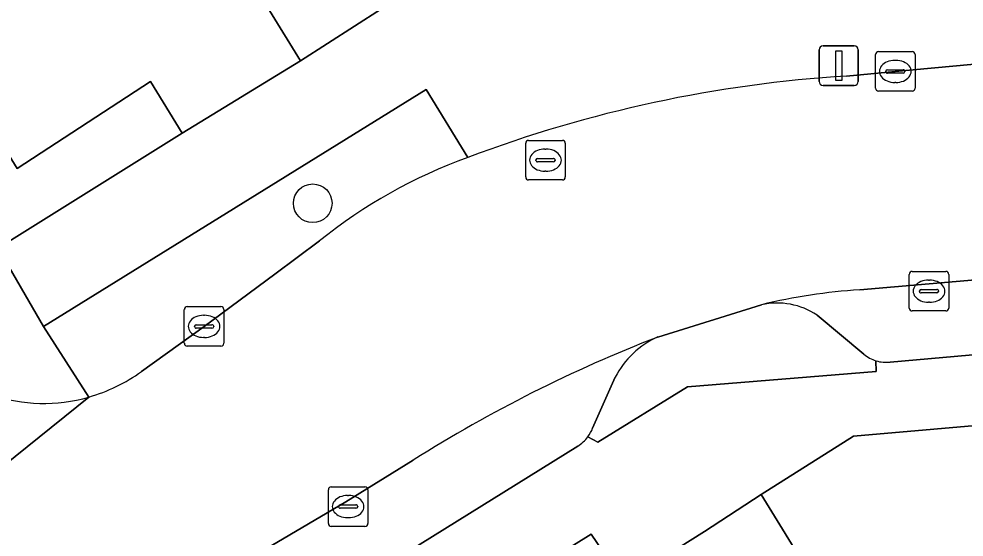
# Model space of a CAD drawing. Extents: x 160377 to 161131, y 383938 to 384853.
# Drawn here: x 160554.28 to 160578.19, y 384481.77 to 384494.88 of the extents above; entities that cross this region are included whole.
import ezdxf

# ---------------------------------------------------------------- set-up
doc = ezdxf.new("R2010")
doc.units = 0
for name, color, linetype in [('IMGEO_Boom', 7, 'Continuous'), ('IMGEO_Erf', 7, 'Continuous'), ('IMGEO_Fietspad_open', 7, 'Continuous'), ('IMGEO_Groenvoorziening', 7, 'Continuous'), ('IMGEO_Kolk', 7, 'Continuous'), ('IMGEO_Lichtmast', 7, 'Continuous'), ('IMGEO_Muur', 7, 'Continuous'), ('IMGEO_Pand', 7, 'Continuous'), ('IMGEO_Parkeervlak_open', 7, 'Continuous'), ('IMGEO_Rijbaan_lokaal_open', 7, 'Continuous'), ('IMGEO_Rioolput', 7, 'Continuous'), ('IMGEO_Voetpad_open', 7, 'Continuous')]:
    doc.layers.add(name, color=color, linetype=linetype)

msp = doc.modelspace()

# ---------------------------------------------------------------- linework, layer by layer
at = {"layer": 'IMGEO_Boom'}
msp.add_circle((160561.713, 384490.21), 0.489, dxfattribs=at)
at = {"layer": 'IMGEO_Erf'}
msp.add_lwpolyline([(160545.393, 384502.598), (160553.751, 384489.077), (160558.41, 384491.981), (160557.607, 384493.288), (160554.233, 384491.092), (160550.077, 384497.847), (160546.674, 384503.379)], close=True, dxfattribs=at)
for points in [[(160560.619, 384495.09), (160561.401, 384493.811), (160563.454, 384495.131)], [(160594.521, 384466.731), (160595.423, 384467.279), (160595.048, 384471.027), (160593.943, 384483.267), (160593.68, 384485.917), (160575.396, 384484.318), (160573.057, 384482.848), (160577.816, 384475.113), (160580.715, 384470.401), (160585.272, 384463.014)]]:
    msp.add_lwpolyline(points, dxfattribs=at)
at = {"layer": 'IMGEO_Fietspad_open'}
msp.add_lwpolyline([(160551.667, 384481.785), (160556.05, 384485.31)], dxfattribs=at)
msp.add_arc((160554.91, 384489.246), 4.098, 216.5597, 286.1598, dxfattribs=at)
at = {"layer": 'IMGEO_Groenvoorziening'}
for points in [[(160565.637, 384491.369), (160564.585, 384493.089), (160554.9, 384487.097), (160556.05, 384485.31)], [(160557.384, 384485.955), (160558.966, 384487.097), (160560.751, 384488.422), (160561.885, 384489.257)], [(160573.067, 384487.645), (160570.445, 384486.828)], [(160575.654, 384486.395), (160574.469, 384487.382)], [(160568.673, 384484.303), (160568.922, 384484.167), (160571.191, 384485.564), (160575.962, 384485.957), (160575.96, 384486.226)], [(160569.365, 384485.81), (160568.793, 384484.524)]]:
    msp.add_lwpolyline(points, dxfattribs=at)
for centre, radius, start, end in [((160570.05, 384479.141), 13, 109.8429, 128.9074), ((160573.458, 384485.863), 1.825, 56.3687, 102.3821), ((160571.346, 384484.791), 2.228, 113.8484, 152.7662), ((160576.215, 384487.049), 0.861, 229.3813, 252.7961), ((160554.838, 384489.518), 4.379, 286.0626, 305.5457), ((160567.98, 384484.822), 0.866, 323.1493, 339.848)]:
    msp.add_arc(centre, radius, start, end, dxfattribs=at)
at = {"layer": 'IMGEO_Kolk'}
for p, q in [((160575.949, 384493.121), (160575.949, 384493.973)), ((160576.024, 384494.047), (160576.876, 384494.047)), ((160576.95, 384493.973), (160576.95, 384493.121)), ((160576.437, 384493.827), (160576.462, 384493.827)), ((160576.208, 384493.541), (160576.208, 384493.553)), ((160576.646, 384493.504), (160576.248, 384493.504)), ((160576.251, 384493.59), (160576.649, 384493.59)), ((160576.692, 384493.553), (160576.692, 384493.541)), ((160576.46, 384493.267), (160576.435, 384493.267)), ((160576.876, 384493.047), (160576.024, 384493.047)), ((160576.802, 384487.561), (160576.802, 384488.413)), ((160576.877, 384488.487), (160577.729, 384488.487)), ((160577.803, 384488.413), (160577.803, 384487.561)), ((160577.29, 384488.267), (160577.315, 384488.267)), ((160577.061, 384487.981), (160577.061, 384487.993)), ((160577.499, 384487.944), (160577.101, 384487.944)), ((160577.104, 384488.03), (160577.502, 384488.03)), ((160577.545, 384487.993), (160577.545, 384487.981)), ((160577.313, 384487.707), (160577.288, 384487.707)), ((160558.465, 384486.671), (160558.465, 384487.523)), ((160558.54, 384487.597), (160559.392, 384487.597)), ((160559.466, 384487.523), (160559.466, 384486.671)), ((160577.729, 384487.487), (160576.877, 384487.487)), ((160558.953, 384487.377), (160558.978, 384487.377)), ((160558.724, 384487.091), (160558.724, 384487.103)), ((160559.162, 384487.054), (160558.764, 384487.054)), ((160558.767, 384487.14), (160559.165, 384487.14)), ((160559.208, 384487.103), (160559.208, 384487.091)), ((160558.976, 384486.817), (160558.951, 384486.817)), ((160559.392, 384486.597), (160558.54, 384486.597)), ((160562.108, 384482.112), (160562.108, 384482.964)), ((160562.183, 384483.038), (160563.035, 384483.038)), ((160563.109, 384482.964), (160563.109, 384482.112)), ((160562.596, 384482.818), (160562.621, 384482.818)), ((160562.367, 384482.532), (160562.367, 384482.544)), ((160562.805, 384482.495), (160562.407, 384482.495)), ((160562.41, 384482.581), (160562.808, 384482.581)), ((160562.851, 384482.544), (160562.851, 384482.532)), ((160562.619, 384482.258), (160562.594, 384482.258)), ((160563.035, 384482.038), (160562.183, 384482.038))]:
    msp.add_line(p, q, dxfattribs=at)
for points in [[(160575.949, 384493.121), (160575.949, 384493.973)], [(160576.024, 384494.047), (160576.876, 384494.047)], [(160576.95, 384493.973), (160576.95, 384493.121)], [(160576.876, 384493.047), (160576.024, 384493.047)], [(160576.802, 384487.561), (160576.802, 384488.413)], [(160576.877, 384488.487), (160577.729, 384488.487)], [(160577.803, 384488.413), (160577.803, 384487.561)], [(160558.465, 384486.671), (160558.465, 384487.523)], [(160558.54, 384487.597), (160559.392, 384487.597)], [(160559.466, 384487.523), (160559.466, 384486.671)], [(160577.729, 384487.487), (160576.877, 384487.487)], [(160559.392, 384486.597), (160558.54, 384486.597)], [(160562.108, 384482.112), (160562.108, 384482.964)], [(160562.183, 384483.038), (160563.035, 384483.038)], [(160563.109, 384482.964), (160563.109, 384482.112)], [(160563.035, 384482.038), (160562.183, 384482.038)]]:
    msp.add_lwpolyline(points, dxfattribs=at)
for centre, radius, start, end in [((160576.026, 384493.971), 0.0765, 91.552, 178.448), ((160576.026, 384493.971), 0.0765, 91.552, 178.448), ((160576.874, 384493.971), 0.0765, 1.552, 88.448), ((160576.874, 384493.971), 0.0765, 1.552, 88.448), ((160576.248, 384493.55), 0.0403, 85.8775, 175.7526), ((160576.245, 384493.54), 0.0366, 178.938, 274.7102), ((160576.649, 384493.547), 0.043, 264.8664, 352.4533), ((160576.653, 384493.552), 0.0386, 1.7309, 96.639), ((160576.026, 384493.123), 0.0765, 181.552, 268.448), ((160576.026, 384493.123), 0.0765, 181.552, 268.448), ((160576.874, 384493.123), 0.0765, 271.552, 358.448), ((160576.874, 384493.123), 0.0765, 271.552, 358.448), ((160576.879, 384488.411), 0.0765, 91.552, 178.448), ((160576.879, 384488.411), 0.0765, 91.552, 178.448), ((160577.727, 384488.411), 0.0765, 1.552, 88.448), ((160577.727, 384488.411), 0.0765, 1.552, 88.448), ((160577.101, 384487.99), 0.0403, 85.8775, 175.7526), ((160577.098, 384487.98), 0.0366, 178.938, 274.7102), ((160577.502, 384487.987), 0.043, 264.8664, 352.4533), ((160577.506, 384487.992), 0.0386, 1.7309, 96.639), ((160558.542, 384487.521), 0.0765, 91.552, 178.448), ((160558.542, 384487.521), 0.0765, 91.552, 178.448), ((160559.39, 384487.521), 0.0765, 1.552, 88.448), ((160559.39, 384487.521), 0.0765, 1.552, 88.448), ((160576.879, 384487.563), 0.0765, 181.552, 268.448), ((160576.879, 384487.563), 0.0765, 181.552, 268.448), ((160577.727, 384487.563), 0.0765, 271.552, 358.448), ((160577.727, 384487.563), 0.0765, 271.552, 358.448), ((160558.764, 384487.1), 0.0403, 85.8775, 175.7526), ((160558.761, 384487.09), 0.0366, 178.938, 274.7102), ((160559.165, 384487.097), 0.043, 264.8664, 352.4533), ((160559.169, 384487.102), 0.0386, 1.7309, 96.639), ((160558.542, 384486.673), 0.0765, 181.552, 268.448), ((160558.542, 384486.673), 0.0765, 181.552, 268.448), ((160559.39, 384486.673), 0.0765, 271.552, 358.448), ((160559.39, 384486.673), 0.0765, 271.552, 358.448), ((160562.185, 384482.962), 0.0765, 91.552, 178.448), ((160562.185, 384482.962), 0.0765, 91.552, 178.448), ((160563.033, 384482.962), 0.0765, 1.552, 88.448), ((160563.033, 384482.962), 0.0765, 1.552, 88.448), ((160562.407, 384482.541), 0.0403, 85.8775, 175.7526), ((160562.404, 384482.531), 0.0366, 178.938, 274.7102), ((160562.808, 384482.538), 0.043, 264.8664, 352.4533), ((160562.812, 384482.543), 0.0386, 1.7309, 96.639), ((160562.185, 384482.114), 0.0765, 181.552, 268.448), ((160562.185, 384482.114), 0.0765, 181.552, 268.448), ((160563.033, 384482.114), 0.0765, 271.552, 358.448), ((160563.033, 384482.114), 0.0765, 271.552, 358.448)]:
    msp.add_arc(centre, radius, start, end, dxfattribs=at)
for centre, major_axis, ratio, start_param, end_param in [((160576.436, 384493.547), (-0.387, 0.002), 0.722429, 4.712389, 7.853982), ((160576.461, 384493.547), (-0.39, 0.002), 0.717154, 1.570796, 4.712389), ((160577.289, 384487.987), (-0.387, 0.002), 0.722429, 4.712389, 7.853982), ((160577.314, 384487.987), (-0.39, 0.002), 0.717154, 1.570796, 4.712389), ((160558.952, 384487.097), (-0.387, 0.002), 0.722429, 4.712389, 7.853982), ((160558.977, 384487.097), (-0.39, 0.002), 0.717154, 1.570796, 4.712389), ((160562.595, 384482.538), (-0.387, 0.002), 0.722429, 4.712389, 7.853982), ((160562.62, 384482.538), (-0.39, 0.002), 0.717154, 1.570796, 4.712389)]:
    msp.add_ellipse(centre, major_axis=major_axis, ratio=ratio, start_param=start_param, end_param=end_param, dxfattribs=at)
at = {"layer": 'IMGEO_Lichtmast'}
for p, q in [((160574.623, 384494.193), (160575.413, 384494.193)), ((160575.413, 384494.193), (160574.623, 384494.193)), ((160574.523, 384493.293), (160574.523, 384494.093)), ((160574.523, 384494.093), (160574.523, 384493.293)), ((160575.513, 384494.093), (160575.513, 384493.293)), ((160575.513, 384493.293), (160575.513, 384494.093)), ((160575.413, 384493.193), (160574.623, 384493.193)), ((160574.623, 384493.193), (160575.413, 384493.193))]:
    msp.add_line(p, q, dxfattribs=at)
msp.add_lwpolyline([(160574.943, 384494.068), (160575.093, 384494.068), (160575.093, 384493.318), (160574.943, 384493.318), (160574.943, 384494.068)], dxfattribs=at)
for centre, start, end in [((160574.623, 384494.093), 90, 180), ((160574.623, 384494.093), 90, 180), ((160575.413, 384494.093), 0, 90), ((160575.413, 384494.093), 360, 90), ((160574.623, 384493.293), 180, 270), ((160574.623, 384493.293), 180, 270), ((160575.413, 384493.293), 270, 0), ((160575.413, 384493.293), 270, 0)]:
    msp.add_arc(centre, 0.1, start, end, dxfattribs=at)
at = {"layer": 'IMGEO_Muur'}
msp.add_lwpolyline([(160573.057, 384482.848), (160575.396, 384484.318), (160593.68, 384485.917), (160593.943, 384483.267)], dxfattribs=at)
at = {"layer": 'IMGEO_Pand'}
for points in [[(160562.697, 384496.361), (160564.114, 384497.227), (160559.994, 384503.964), (160553.568, 384500), (160550.077, 384497.847), (160554.233, 384491.092), (160557.607, 384493.288), (160558.41, 384491.981), (160561.401, 384493.811), (160560.619, 384495.09)], [(160573.057, 384482.848), (160571.622, 384481.907), (160569.579, 384480.63), (160568.759, 384481.842), (160565.76, 384479.98), (160566.551, 384478.706), (160563.179, 384476.631), (160567.965, 384468.864), (160577.816, 384475.113)]]:
    msp.add_lwpolyline(points, close=True, dxfattribs=at)
at = {"layer": 'IMGEO_Parkeervlak_open'}
for points in [[(160598.726, 384489.957), (160595.74, 384489.734), (160592.999, 384489.53), (160575.552, 384488.021)], [(160576.323, 384486.194), (160580.315, 384486.542), (160580.173, 384488.06), (160581.976, 384488.202), (160582.094, 384486.697), (160593.355, 384487.679), (160598.78, 384488.066), (160598.726, 384489.957)], [(160574.469, 384487.382), (160575.654, 384486.395)], [(160568.793, 384484.524), (160569.365, 384485.81)], [(160564.12, 384481.395), (160568.415, 384484.069)], [(160564.257, 384483.714), (160562.554, 384482.657), (160560.666, 384481.549)]]:
    msp.add_lwpolyline(points, dxfattribs=at)
for centre, radius, start, end in [((160576.398, 384474.031), 14.015, 93.4599, 103.7481), ((160573.458, 384485.863), 1.825, 56.3687, 102.3821), ((160583.36, 384453.458), 35.782, 111.1582, 122.2678), ((160571.346, 384484.791), 2.228, 113.8484, 152.7662), ((160576.215, 384487.049), 0.861, 229.3813, 252.7961), ((160576.217, 384487.068), 0.88, 253.0194, 276.9049), ((160567.98, 384484.822), 0.866, 323.1493, 339.848), ((160567.951, 384484.84), 0.9, 301.0442, 323.3704)]:
    msp.add_arc(centre, radius, start, end, dxfattribs=at)
at = {"layer": 'IMGEO_Rijbaan_lokaal_open'}
for points in [[(160595.74, 384489.734), (160595.234, 384495.267), (160590.942, 384494.886), (160576.45, 384493.547), (160575.218, 384493.428)], [(160575.552, 384488.021), (160592.999, 384489.53), (160595.74, 384489.734)], [(160561.885, 384489.257), (160560.751, 384488.422), (160558.966, 384487.097), (160557.384, 384485.955)], [(160570.445, 384486.828), (160573.067, 384487.645)], [(160556.05, 384485.31), (160551.667, 384481.785)], [(160559.869, 384481.077), (160560.537, 384481.473), (160560.666, 384481.549), (160562.554, 384482.657), (160564.257, 384483.714)]]:
    msp.add_lwpolyline(points, dxfattribs=at)
for centre, radius, start, end in [((160577.224, 384460.774), 32.716, 93.5149, 110.7424), ((160570.05, 384479.141), 13, 109.8429, 128.9074), ((160576.398, 384474.031), 14.015, 93.4599, 103.7481), ((160583.36, 384453.458), 35.782, 111.1582, 122.2678), ((160554.838, 384489.518), 4.379, 286.0626, 305.5457)]:
    msp.add_arc(centre, radius, start, end, dxfattribs=at)
at = {"layer": 'IMGEO_Rioolput'}
for p, q in [((160567.175, 384491.802), (160568.027, 384491.802)), ((160567.1, 384490.876), (160567.1, 384491.728)), ((160567.588, 384491.582), (160567.613, 384491.582)), ((160568.101, 384491.728), (160568.101, 384490.876)), ((160567.359, 384491.296), (160567.359, 384491.308)), ((160567.402, 384491.345), (160567.8, 384491.345)), ((160567.843, 384491.308), (160567.843, 384491.296)), ((160567.797, 384491.259), (160567.399, 384491.259)), ((160568.027, 384490.802), (160567.175, 384490.802)), ((160567.611, 384491.022), (160567.586, 384491.022))]:
    msp.add_line(p, q, dxfattribs=at)
for points in [[(160567.175, 384491.802), (160568.027, 384491.802)], [(160567.1, 384490.876), (160567.1, 384491.728)], [(160568.101, 384491.728), (160568.101, 384490.876)], [(160568.027, 384490.802), (160567.175, 384490.802)]]:
    msp.add_lwpolyline(points, dxfattribs=at)
for centre, radius, start, end in [((160567.177, 384491.726), 0.0765, 91.552, 178.448), ((160567.177, 384491.726), 0.0765, 91.552, 178.448), ((160568.025, 384491.726), 0.0765, 1.552, 88.448), ((160568.025, 384491.726), 0.0765, 1.552, 88.448), ((160567.399, 384491.305), 0.0403, 85.8775, 175.7526), ((160567.396, 384491.295), 0.0366, 178.938, 274.7102), ((160567.8, 384491.302), 0.043, 264.8664, 352.4533), ((160567.804, 384491.307), 0.0386, 1.7309, 96.639), ((160567.177, 384490.878), 0.0765, 181.552, 268.448), ((160567.177, 384490.878), 0.0765, 181.552, 268.448), ((160568.025, 384490.878), 0.0765, 271.552, 358.448), ((160568.025, 384490.878), 0.0765, 271.552, 358.448)]:
    msp.add_arc(centre, radius, start, end, dxfattribs=at)
for centre, major_axis, ratio, start_param, end_param in [((160567.587, 384491.302), (-0.387, 0.002), 0.722429, 4.712389, 7.853982), ((160567.612, 384491.302), (-0.39, 0.002), 0.717154, 1.570796, 4.712389)]:
    msp.add_ellipse(centre, major_axis=major_axis, ratio=ratio, start_param=start_param, end_param=end_param, dxfattribs=at)
at = {"layer": 'IMGEO_Voetpad_open'}
for points in [[(160556.05, 384485.31), (160554.9, 384487.097), (160553.751, 384489.077), (160545.393, 384502.598)], [(160604.209, 384499.006), (160601.299, 384499.323), (160600.078, 384499.191), (160588.524, 384498.128), (160588.577, 384497.391), (160586.953, 384497.229), (160585.602, 384497.19), (160579.619, 384496.642), (160573.642, 384496.096), (160570.648, 384495.799), (160563.454, 384495.131), (160561.401, 384493.811), (160558.41, 384491.981), (160553.751, 384489.077), (160554.9, 384487.097), (160564.585, 384493.089), (160565.637, 384491.369)], [(160575.218, 384493.428), (160576.45, 384493.547), (160590.942, 384494.886), (160590.791, 384496.562)], [(160573.057, 384482.848), (160575.396, 384484.318), (160593.68, 384485.917), (160593.943, 384483.267), (160599.198, 384483.777), (160599.016, 384485.995), (160598.78, 384488.066), (160593.355, 384487.679), (160582.094, 384486.697), (160580.315, 384486.542), (160576.323, 384486.194)], [(160575.96, 384486.226), (160575.962, 384485.957), (160571.191, 384485.564), (160568.922, 384484.167), (160568.673, 384484.303)], [(160568.415, 384484.069), (160564.12, 384481.395)], [(160559.653, 384480.937), (160563.179, 384476.631), (160566.551, 384478.706), (160565.76, 384479.98), (160568.759, 384481.842), (160569.579, 384480.63), (160571.622, 384481.907), (160573.057, 384482.848)]]:
    msp.add_lwpolyline(points, dxfattribs=at)
for centre, radius, start, end in [((160577.224, 384460.774), 32.716, 93.5149, 110.7424), ((160554.91, 384489.246), 4.098, 216.5597, 286.1598), ((160576.217, 384487.068), 0.88, 253.0194, 276.9049), ((160567.951, 384484.84), 0.9, 301.0442, 323.3704)]:
    msp.add_arc(centre, radius, start, end, dxfattribs=at)

doc.saveas('drawing.dxf')
